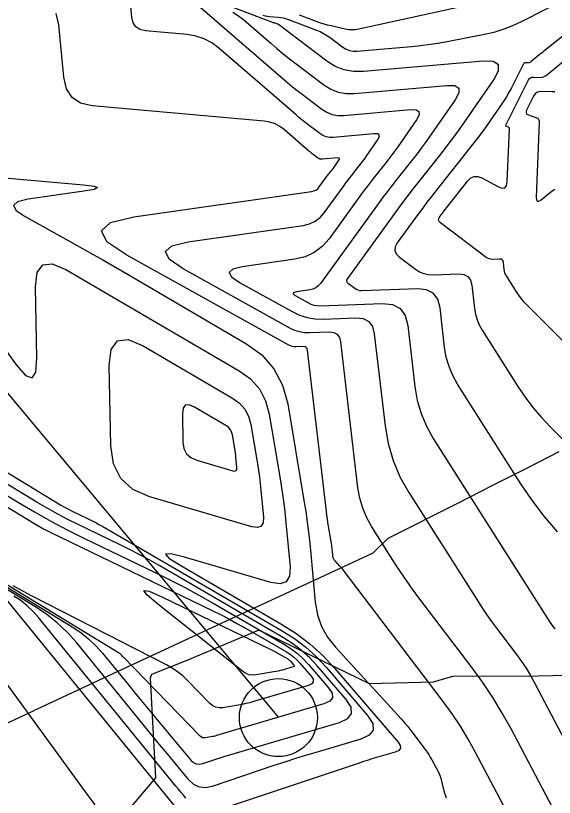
# Model space of a CAD drawing. Extents: x 1354696 to 1366163, y 660729 to 670380.
# Drawn here: x 1361400.8 to 1361435.4, y 664673.9 to 664723.9 of the extents above; entities that cross this region are included whole.
import ezdxf

# ---------------------------------------------------------------- set-up
doc = ezdxf.new("R2010")
doc.units = 0
for name, color, linetype in [('R_Contours', 7, 'Continuous'), ('R_Erosion', 7, 'Continuous'), ('R_Fin Surface', 7, 'Continuous'), ('R_Horz Alg', 7, 'Continuous'), ('R_Water', 7, 'Continuous')]:
    doc.layers.add(name, color=color, linetype=linetype)

msp = doc.modelspace()

# ---------------------------------------------------------------- linework, layer by layer
at = {"layer": 'R_Contours'}
for points in [[(1361436.817, 664670.252), (1361432.604, 664678.248), (1361432.039, 664679.267), (1361431.435, 664680.26), (1361430.789, 664681.228), (1361430.103, 664682.169), (1361426.69, 664686.656), (1361426.283, 664687.202), (1361425.889, 664687.756), (1361425.506, 664688.319), (1361425.135, 664688.89), (1361423.676, 664691.19), (1361423.347, 664691.777), (1361423.089, 664692.39), (1361422.903, 664693.028), (1361422.788, 664693.692), (1361421.695, 664703.044), (1361421.621, 664703.325), (1361421.476, 664703.522), (1361421.259, 664703.636), (1361420.971, 664703.666), (1361419.673, 664703.62), (1361419.354, 664703.63), (1361419.045, 664703.682), (1361418.746, 664703.776), (1361418.457, 664703.912), (1361411.572, 664707.726), (1361410.683, 664708.338), (1361410.44, 664708.831), (1361410.843, 664709.205), (1361411.892, 664709.459), (1361419.281, 664710.508), (1361419.681, 664710.604), (1361420.038, 664710.77), (1361420.353, 664711.008), (1361420.624, 664711.317), (1361421.898, 664713.071), (1361422.012, 664713.228), (1361422.129, 664713.383), (1361422.247, 664713.536), (1361422.367, 664713.689), (1361422.85, 664714.296), (1361422.97, 664714.449), (1361423.087, 664714.603), (1361423.201, 664714.759), (1361423.313, 664714.918), (1361424.047, 664715.971), (1361424.152, 664716.168), (1361424.147, 664716.302), (1361424.033, 664716.373), (1361423.81, 664716.38), (1361421.195, 664716.151), (1361420.962, 664716.151), (1361420.74, 664716.192), (1361420.53, 664716.275), (1361420.332, 664716.399), (1361419.565, 664716.978), (1361419.374, 664717.124), (1361419.186, 664717.274), (1361419.001, 664717.426), (1361418.818, 664717.582), (1361413.876, 664721.865), (1361413.419, 664722.204), (1361412.927, 664722.462), (1361412.401, 664722.637), (1361411.839, 664722.729), (1361409.166, 664722.968), (1361408.811, 664723.049), (1361408.547, 664723.222), (1361408.374, 664723.486), (1361408.293, 664723.841), (1361408.148, 664725.444)], [(1361435.569, 664690.872), (1361434.718, 664691.876), (1361433.923, 664692.925), (1361433.185, 664694.02), (1361429.176, 664700.336), (1361428.868, 664700.887), (1361428.626, 664701.462), (1361428.451, 664702.061), (1361428.343, 664702.684), (1361428.047, 664705.221), (1361427.902, 664705.774), (1361427.616, 664706.162), (1361427.189, 664706.386), (1361426.622, 664706.445), (1361423.035, 664706.319), (1361422.913, 664706.324), (1361422.798, 664706.35), (1361422.688, 664706.395), (1361422.585, 664706.46), (1361422.186, 664706.761), (1361422.108, 664706.839), (1361422.073, 664706.924), (1361422.082, 664707.015), (1361422.133, 664707.113), (1361425.268, 664711.432), (1361425.601, 664711.885), (1361425.939, 664712.335), (1361426.282, 664712.781), (1361426.63, 664713.223), (1361428.031, 664714.984), (1361428.378, 664715.427), (1361428.718, 664715.875), (1361429.05, 664716.329), (1361429.375, 664716.788), (1361431.503, 664719.844), (1361431.806, 664720.416), (1361431.793, 664720.804), (1361431.463, 664721.009), (1361430.816, 664721.03), (1361423.145, 664720.359), (1361422.509, 664720.358), (1361421.905, 664720.471), (1361421.334, 664720.696), (1361420.795, 664721.033), (1361417.699, 664723.369), (1361417.678, 664723.383), (1361417.657, 664723.396), (1361417.635, 664723.407), (1361417.612, 664723.416), (1361417.492, 664723.461), (1361417.482, 664723.465), (1361417.472, 664723.467), (1361417.462, 664723.469), (1361417.452, 664723.47), (1361417.41, 664723.473), (1361417.4, 664723.475), (1361417.39, 664723.476), (1361417.38, 664723.479), (1361417.37, 664723.482), (1361412.42, 664725.382)], [(1361416.697, 664723.968), (1361416.836, 664723.931), (1361416.977, 664723.905), (1361417.12, 664723.889), (1361417.699, 664723.845), (1361417.843, 664723.829), (1361417.984, 664723.803), (1361418.123, 664723.767), (1361418.26, 664723.721), (1361420.123, 664723.022), (1361420.356, 664722.925), (1361420.58, 664722.812), (1361420.795, 664722.683), (1361421.002, 664722.539), (1361421.811, 664721.928), (1361422.019, 664721.798), (1361422.24, 664721.711), (1361422.474, 664721.667), (1361422.72, 664721.668), (1361426.223, 664721.974), (1361426.826, 664722.035), (1361427.427, 664722.112), (1361428.025, 664722.205), (1361428.621, 664722.314), (1361431.001, 664722.781), (1361431.589, 664722.918), (1361432.163, 664723.095), (1361432.724, 664723.312), (1361433.27, 664723.57), (1361436.607, 664725.286)], [(1361412.182, 664724.927), (1361417.989, 664719.894), (1361418.288, 664719.639), (1361418.591, 664719.39), (1361418.898, 664719.146), (1361419.21, 664718.907), (1361420.464, 664717.961), (1361420.787, 664717.758), (1361421.13, 664717.623), (1361421.492, 664717.556), (1361421.873, 664717.556), (1361426.146, 664717.93), (1361426.51, 664717.918), (1361426.696, 664717.803), (1361426.703, 664717.584), (1361426.532, 664717.262), (1361425.334, 664715.541), (1361425.151, 664715.283), (1361424.964, 664715.027), (1361424.773, 664714.775), (1361424.577, 664714.525), (1361423.788, 664713.533), (1361423.592, 664713.284), (1361423.399, 664713.033), (1361423.209, 664712.78), (1361423.021, 664712.525), (1361420.941, 664709.659), (1361420.497, 664709.154), (1361419.984, 664708.766), (1361419.4, 664708.493), (1361418.746, 664708.337), (1361415.371, 664707.858), (1361414.765, 664707.711), (1361414.532, 664707.495), (1361414.673, 664707.211), (1361415.186, 664706.858), (1361418.565, 664704.986), (1361419.035, 664704.764), (1361419.522, 664704.611), (1361420.025, 664704.527), (1361420.545, 664704.511), (1361422.656, 664704.586), (1361423.126, 664704.536), (1361423.479, 664704.351), (1361423.715, 664704.03), (1361423.835, 664703.573), (1361424.524, 664697.679), (1361424.72, 664696.544), (1361425.039, 664695.451), (1361425.48, 664694.402), (1361426.043, 664693.397), (1361430.441, 664686.469), (1361430.732, 664686.02), (1361431.033, 664685.578), (1361431.343, 664685.143), (1361431.662, 664684.713), (1361432.958, 664683.01), (1361433.272, 664682.578), (1361433.568, 664682.135), (1361433.846, 664681.679), (1361434.104, 664681.212), (1361442.446, 664665.384)], [(1361438.82, 664724.976), (1361434.786, 664721.735), (1361434.687, 664721.655), (1361434.588, 664721.574), (1361434.49, 664721.493), (1361434.392, 664721.412), (1361433.877, 664720.981), (1361433.841, 664720.955), (1361433.801, 664720.938), (1361433.759, 664720.928), (1361433.715, 664720.926), (1361433.531, 664720.934), (1361433.488, 664720.93), (1361433.452, 664720.916), (1361433.422, 664720.891), (1361433.398, 664720.856), (1361432.626, 664719.326), (1361432.485, 664719.06), (1361432.336, 664718.799), (1361432.178, 664718.544), (1361432.011, 664718.295), (1361431.048, 664716.912), (1361430.827, 664716.601), (1361430.602, 664716.293), (1361430.372, 664715.99), (1361430.137, 664715.69), (1361427.798, 664712.751), (1361427.5, 664712.371), (1361427.205, 664711.988), (1361426.915, 664711.602), (1361426.629, 664711.213), (1361425.305, 664709.388), (1361425.171, 664709.136), (1361425.15, 664708.9), (1361425.24, 664708.682), (1361425.441, 664708.48), (1361426.47, 664707.705), (1361426.736, 664707.537), (1361427.017, 664707.421), (1361427.315, 664707.355), (1361427.629, 664707.341), (1361429.241, 664707.398), (1361429.575, 664707.363), (1361429.826, 664707.231), (1361429.994, 664707.003), (1361430.079, 664706.678), (1361430.253, 664705.186), (1361430.316, 664704.82), (1361430.419, 664704.468), (1361430.561, 664704.13), (1361430.743, 664703.806), (1361433.036, 664700.193), (1361433.503, 664699.5), (1361434.006, 664698.835), (1361434.545, 664698.2), (1361435.121, 664697.593), (1361445.51, 664687.226)], [(1361432.293, 664673.025), (1361430.329, 664676.752), (1361429.861, 664677.598), (1361429.359, 664678.423), (1361428.823, 664679.226), (1361428.253, 664680.007), (1361421.903, 664688.355), (1361421.837, 664688.439), (1361421.77, 664688.521), (1361421.701, 664688.602), (1361421.63, 664688.681), (1361421.314, 664689.024), (1361421.262, 664689.091), (1361421.222, 664689.162), (1361421.195, 664689.24), (1361421.18, 664689.323), (1361421.148, 664689.667), (1361421.139, 664689.753), (1361421.129, 664689.839), (1361421.117, 664689.924), (1361421.103, 664690.009), (1361420.896, 664691.24), (1361420.858, 664691.474), (1361420.824, 664691.708), (1361420.792, 664691.943), (1361420.763, 664692.178), (1361419.554, 664702.515), (1361419.527, 664702.62), (1361419.473, 664702.693), (1361419.392, 664702.735), (1361419.285, 664702.747), (1361418.802, 664702.73), (1361418.683, 664702.733), (1361418.568, 664702.753), (1361418.456, 664702.788), (1361418.349, 664702.838), (1361407.958, 664708.595), (1361406.693, 664709.465), (1361406.348, 664710.166), (1361406.921, 664710.698), (1361408.413, 664711.06), (1361419.816, 664712.679), (1361419.962, 664712.714), (1361420.093, 664712.775), (1361420.208, 664712.862), (1361420.308, 664712.975), (1361420.774, 664713.618), (1361420.816, 664713.675), (1361420.859, 664713.732), (1361420.902, 664713.788), (1361420.946, 664713.844), (1361421.123, 664714.066), (1361421.167, 664714.122), (1361421.21, 664714.179), (1361421.252, 664714.236), (1361421.293, 664714.294), (1361421.562, 664714.68), (1361421.6, 664714.752), (1361421.598, 664714.801), (1361421.557, 664714.827), (1361421.475, 664714.83), (1361420.517, 664714.746), (1361420.431, 664714.746), (1361420.35, 664714.761), (1361420.273, 664714.791), (1361420.201, 664714.837), (1361419.92, 664715.049), (1361419.85, 664715.103), (1361419.781, 664715.157), (1361419.713, 664715.213), (1361419.646, 664715.27), (1361418.08, 664716.627), (1361417.786, 664716.846), (1361417.469, 664717.012), (1361417.129, 664717.125), (1361416.767, 664717.185), (1361405.754, 664718.166), (1361405.008, 664718.337), (1361404.454, 664718.699), (1361404.092, 664719.253), (1361403.92, 664719.998), (1361403.618, 664723.362), (1361403.446, 664724.093)], [(1361414.772, 664724.178), (1361415.131, 664723.941), (1361415.47, 664723.671), (1361417.191, 664722.18), (1361417.591, 664721.839), (1361417.996, 664721.506), (1361418.407, 664721.179), (1361418.823, 664720.859), (1361420.596, 664719.523), (1361421.044, 664719.242), (1361421.52, 664719.054), (1361422.022, 664718.961), (1361422.552, 664718.961), (1361428.481, 664719.48), (1361428.986, 664719.464), (1361429.244, 664719.304), (1361429.255, 664719), (1361429.018, 664718.553), (1361427.355, 664716.165), (1361427.1, 664715.806), (1361426.841, 664715.451), (1361426.575, 664715.101), (1361426.304, 664714.755), (1361425.209, 664713.378), (1361424.937, 664713.033), (1361424.669, 664712.684), (1361424.405, 664712.333), (1361424.144, 664711.978), (1361420.375, 664706.785), (1361420.239, 664706.63), (1361420.08, 664706.51), (1361419.9, 664706.426), (1361419.699, 664706.378), (1361418.849, 664706.257), (1361418.687, 664706.218), (1361418.625, 664706.16), (1361418.662, 664706.084), (1361418.8, 664705.989), (1361419.571, 664705.562), (1361419.766, 664705.47), (1361419.967, 664705.407), (1361420.175, 664705.372), (1361420.39, 664705.366), (1361424.342, 664705.505), (1361424.993, 664705.437), (1361425.482, 664705.18), (1361425.809, 664704.735), (1361425.975, 664704.103), (1361426.434, 664700.181), (1361426.586, 664699.302), (1361426.832, 664698.457), (1361427.174, 664697.645), (1361427.61, 664696.867), (1361435.085, 664685.088), (1361435.183, 664684.943), (1361435.289, 664684.804), (1361435.401, 664684.671)], [(1361429.479, 664724.533), (1361422.852, 664723.081), (1361422.627, 664723.044), (1361422.403, 664723.033), (1361422.179, 664723.046), (1361421.955, 664723.084), (1361421.058, 664723.286), (1361420.835, 664723.34), (1361420.614, 664723.402), (1361420.396, 664723.471), (1361420.179, 664723.548), (1361419.029, 664723.98)], [(1361452.27, 664686.805), (1361433.62, 664705.416), (1361433.447, 664705.597), (1361433.286, 664705.788), (1361433.135, 664705.986), (1361432.995, 664706.194), (1361432.309, 664707.275), (1361432.255, 664707.372), (1361432.212, 664707.473), (1361432.182, 664707.579), (1361432.163, 664707.688), (1361432.111, 664708.135), (1361432.085, 664708.232), (1361432.035, 664708.3), (1361431.96, 664708.34), (1361431.86, 664708.35), (1361431.41, 664708.334), (1361431.3, 664708.339), (1361431.196, 664708.362), (1361431.098, 664708.403), (1361431.005, 664708.462), (1361428.07, 664710.67), (1361427.99, 664710.75), (1361427.955, 664710.836), (1361427.963, 664710.929), (1361428.016, 664711.029), (1361428.315, 664711.441), (1361428.39, 664711.544), (1361428.467, 664711.645), (1361428.544, 664711.746), (1361428.623, 664711.846), (1361429.827, 664713.359), (1361430.025, 664713.549), (1361430.243, 664713.643), (1361430.48, 664713.642), (1361430.737, 664713.546), (1361431.803, 664712.973), (1361432.037, 664712.886), (1361432.209, 664712.909), (1361432.317, 664713.045), (1361432.361, 664713.291), (1361432.504, 664716.697), (1361432.501, 664716.73), (1361432.489, 664716.758), (1361432.468, 664716.78), (1361432.438, 664716.795), (1361432.299, 664716.845), (1361432.271, 664716.86), (1361432.256, 664716.88), (1361432.253, 664716.905), (1361432.263, 664716.935), (1361433.722, 664719.825), (1361433.779, 664719.91), (1361433.85, 664719.969), (1361433.937, 664720.003), (1361434.039, 664720.011), (1361434.475, 664719.992), (1361434.581, 664719.996), (1361434.681, 664720.02), (1361434.774, 664720.062), (1361434.861, 664720.123), (1361436.086, 664721.147)], [(1361435.403, 664719.065), (1361435.236, 664719.058), (1361434.546, 664719.088), (1361434.386, 664719.075), (1361434.249, 664719.022), (1361434.136, 664718.929), (1361434.046, 664718.795), (1361433.595, 664717.901), (1361433.561, 664717.799), (1361433.569, 664717.713), (1361433.622, 664717.645), (1361433.717, 664717.594), (1361434.187, 664717.426), (1361434.29, 664717.373), (1361434.361, 664717.3), (1361434.402, 664717.206), (1361434.412, 664717.092), (1361434.211, 664712.318), (1361434.225, 664712.139), (1361434.284, 664712.052), (1361434.389, 664712.057), (1361434.54, 664712.155), (1361435.235, 664712.73), (1361435.405, 664712.834)], [(1361400.134, 664713.561), (1361405.193, 664713.111), (1361405.864, 664713.025), (1361406.09, 664712.928), (1361405.87, 664712.819), (1361405.204, 664712.699), (1361401.649, 664712.194), (1361400.969, 664712.029), (1361400.708, 664711.787), (1361400.865, 664711.468), (1361401.441, 664711.071), (1361404.794, 664709.214), (1361405.613, 664708.758), (1361406.429, 664708.296), (1361407.243, 664707.83), (1361408.054, 664707.36), (1361415.602, 664702.953), (1361416.614, 664702.217), (1361417.398, 664701.325), (1361417.955, 664700.275), (1361418.285, 664699.069), (1361419.305, 664693.003), (1361419.436, 664692.179), (1361419.552, 664691.354), (1361419.653, 664690.526), (1361419.739, 664689.696), (1361420.052, 664686.374), (1361420.191, 664685.571), (1361420.452, 664684.821), (1361420.834, 664684.127), (1361421.339, 664683.486), (1361425.35, 664679.131), (1361425.564, 664678.893), (1361425.773, 664678.65), (1361425.975, 664678.402), (1361426.172, 664678.149), (1361427.098, 664676.932), (1361427.214, 664676.773), (1361427.323, 664676.61), (1361427.424, 664676.443), (1361427.519, 664676.272), (1361427.918, 664675.516), (1361427.989, 664675.371), (1361428.05, 664675.222), (1361428.102, 664675.07), (1361428.144, 664674.914), (1361428.293, 664674.283), (1361428.336, 664674.127), (1361428.388, 664673.975), (1361428.45, 664673.827)], [(1361396.524, 664707.587), (1361400.898, 664701.564), (1361401.482, 664700.899), (1361401.894, 664700.75), (1361402.133, 664701.117), (1361402.199, 664701.999), (1361402.12, 664706.563), (1361402.226, 664707.49), (1361402.583, 664707.987), (1361403.192, 664708.055), (1361404.052, 664707.694), (1361415.175, 664701.2), (1361415.901, 664700.672), (1361416.465, 664700.031), (1361416.865, 664699.278), (1361417.101, 664698.412), (1361417.797, 664694.275), (1361417.908, 664693.575), (1361418.007, 664692.873), (1361418.093, 664692.169), (1361418.166, 664691.463), (1361418.432, 664688.638), (1361418.405, 664688.045), (1361418.191, 664687.678), (1361417.791, 664687.538), (1361417.203, 664687.624), (1361411.658, 664689.245), (1361410.78, 664689.464), (1361410.45, 664689.449), (1361410.666, 664689.199), (1361411.43, 664688.714), (1361417.849, 664684.989), (1361418.804, 664684.382), (1361419.697, 664683.701), (1361420.531, 664682.947), (1361421.304, 664682.121), (1361425.354, 664677.413), (1361425.494, 664677.196), (1361425.509, 664677.016), (1361425.398, 664676.873), (1361425.163, 664676.767), (1361423.973, 664676.415), (1361423.675, 664676.326), (1361423.379, 664676.234), (1361423.083, 664676.14), (1361422.789, 664676.042), (1361413.185, 664672.83)], [(1361398.518, 664688.403), (1361404.474, 664684.788), (1361405.014, 664684.428), (1361405.517, 664684.027), (1361405.984, 664683.584), (1361406.415, 664683.099), (1361408.065, 664681.076), (1361408.479, 664680.571), (1361408.893, 664680.067), (1361409.31, 664679.564), (1361409.727, 664679.062), (1361412.08, 664676.243), (1361412.241, 664676.093), (1361412.421, 664676.007), (1361412.618, 664675.986), (1361412.834, 664676.029), (1361413.734, 664676.33), (1361413.959, 664676.405), (1361414.185, 664676.477), (1361414.412, 664676.547), (1361414.639, 664676.615), (1361421.592, 664678.669), (1361422.129, 664678.912), (1361422.381, 664679.239), (1361422.347, 664679.651), (1361422.027, 664680.147), (1361420.176, 664682.299), (1361419.694, 664682.814), (1361419.174, 664683.284), (1361418.617, 664683.708), (1361418.022, 664684.087), (1361410.085, 664688.693), (1361409.447, 664689.055), (1361408.801, 664689.405), (1361408.15, 664689.743), (1361407.491, 664690.069), (1361404.845, 664691.345), (1361404.187, 664691.672), (1361403.538, 664692.014), (1361402.897, 664692.372), (1361402.265, 664692.746), (1361390.315, 664700.001)], [(1361395.907, 664695.867), (1361401.025, 664692.76), (1361402.054, 664692.153), (1361403.096, 664691.57), (1361404.152, 664691.013), (1361405.222, 664690.481), (1361409.787, 664688.279), (1361410.73, 664687.813), (1361411.664, 664687.329), (1361412.589, 664686.828), (1361413.504, 664686.308), (1361418.109, 664683.636), (1361418.524, 664683.371), (1361418.913, 664683.075), (1361419.276, 664682.747), (1361419.612, 664682.388), (1361420.904, 664680.886), (1361421.127, 664680.54), (1361421.151, 664680.253), (1361420.975, 664680.024), (1361420.6, 664679.854), (1361413.721, 664677.823), (1361413.632, 664677.798), (1361413.542, 664677.776), (1361413.451, 664677.756), (1361413.36, 664677.74), (1361412.993, 664677.679), (1361412.905, 664677.674), (1361412.824, 664677.689), (1361412.749, 664677.725), (1361412.68, 664677.781), (1361407.75, 664682.842), (1361407.737, 664682.857), (1361407.723, 664682.872), (1361407.709, 664682.887), (1361407.696, 664682.902), (1361407.632, 664682.98), (1361407.612, 664683.003), (1361407.58, 664683.043), (1361407.573, 664683.051), (1361407.566, 664683.058), (1361407.558, 664683.064), (1361407.549, 664683.07), (1361397.383, 664689.242)], [(1361398.565, 664695.731), (1361403.506, 664692.731), (1361403.741, 664692.592), (1361403.98, 664692.459), (1361404.222, 664692.331), (1361404.467, 664692.209), (1361405.453, 664691.734), (1361405.698, 664691.612), (1361405.941, 664691.487), (1361406.182, 664691.356), (1361406.42, 664691.221), (1361417.936, 664684.538), (1361418.71, 664684.045), (1361419.436, 664683.492), (1361420.112, 664682.881), (1361420.74, 664682.21), (1361423.408, 664679.108), (1361423.735, 664678.601), (1361423.77, 664678.179), (1361423.512, 664677.844), (1361422.962, 664677.595), (1361420.174, 664676.772), (1361419.479, 664676.563), (1361418.785, 664676.348), (1361418.093, 664676.126), (1361417.402, 664675.899), (1361413.431, 664674.57), (1361413.008, 664674.486), (1361412.62, 664674.528), (1361412.268, 664674.695), (1361411.952, 664674.99), (1361410.759, 664676.419), (1361410.461, 664676.777), (1361410.164, 664677.135), (1361409.869, 664677.495), (1361409.574, 664677.855), (1361404.755, 664683.762), (1361404.159, 664684.433), (1361403.512, 664685.046), (1361402.816, 664685.601), (1361402.069, 664686.099), (1361398.98, 664687.974)], [(1361399.631, 664692.868), (1361401.621, 664691.66), (1361402.122, 664691.364), (1361402.63, 664691.08), (1361403.144, 664690.809), (1361403.665, 664690.55), (1361413.476, 664685.818), (1361414.011, 664685.553), (1361414.541, 664685.279), (1361415.065, 664684.994), (1361415.584, 664684.7), (1361418.196, 664683.184), (1361418.431, 664683.034), (1361418.652, 664682.866), (1361418.857, 664682.681), (1361419.048, 664682.477), (1361419.78, 664681.625), (1361419.907, 664681.429), (1361419.921, 664681.266), (1361419.821, 664681.136), (1361419.608, 664681.04), (1361416.084, 664679.999), (1361415.845, 664679.932), (1361415.603, 664679.873), (1361415.36, 664679.821), (1361415.114, 664679.776), (1361414.131, 664679.612), (1361413.894, 664679.599), (1361413.675, 664679.64), (1361413.474, 664679.737), (1361413.291, 664679.888), (1361411.858, 664681.359), (1361411.551, 664681.65), (1361411.223, 664681.913), (1361410.875, 664682.149), (1361410.507, 664682.357), (1361401.942, 664686.743), (1361401.311, 664687.074), (1361400.686, 664687.415)], [(1361412.664, 664671.324), (1361399.869, 664687.006)], [(1361411.754, 664673.82), (1361411.594, 664674.012), (1361411.435, 664674.204), (1361411.277, 664674.396), (1361411.119, 664674.589), (1361402.312, 664685.384), (1361401.959, 664685.781), (1361401.576, 664686.144), (1361401.164, 664686.473), (1361400.722, 664686.767)], [(1361397.327, 664685.144), (1361405.472, 664673.978), (1361405.913, 664673.393)]]:
    msp.add_lwpolyline(points, dxfattribs=at)
for points in [[(1361416.709, 664691.462), (1361416.579, 664691.239), (1361416.336, 664691.154), (1361415.979, 664691.206), (1361409.434, 664693.12), (1361408.357, 664693.594), (1361407.581, 664694.299), (1361407.106, 664695.233), (1361406.933, 664696.398), (1361406.844, 664701.525), (1361406.963, 664702.566), (1361407.364, 664703.124), (1361408.048, 664703.201), (1361409.013, 664702.796), (1361414.748, 664699.447), (1361415.189, 664699.127), (1361415.531, 664698.738), (1361415.774, 664698.28), (1361415.918, 664697.754), (1361416.34, 664695.244), (1361416.408, 664694.818), (1361416.467, 664694.392), (1361416.519, 664693.965), (1361416.564, 664693.537), (1361416.725, 664691.822)], [(1361414.881, 664694.77), (1361414.967, 664694.8), (1361415.013, 664694.879), (1361415.019, 664695.006), (1361414.962, 664695.61), (1361414.946, 664695.761), (1361414.928, 664695.912), (1361414.907, 664696.062), (1361414.883, 664696.212), (1361414.734, 664697.097), (1361414.683, 664697.283), (1361414.598, 664697.444), (1361414.477, 664697.581), (1361414.322, 664697.694), (1361412.299, 664698.875), (1361411.959, 664699.018), (1361411.718, 664698.991), (1361411.577, 664698.794), (1361411.535, 664698.427), (1361411.566, 664696.619), (1361411.627, 664696.209), (1361411.794, 664695.879), (1361412.068, 664695.631), (1361412.448, 664695.463), (1361414.756, 664694.789)], [(1361418.338, 664682.698), (1361418.39, 664682.658), (1361418.439, 664682.614), (1361418.484, 664682.566), (1361418.657, 664682.364), (1361418.687, 664682.318), (1361418.69, 664682.279), (1361418.667, 664682.248), (1361418.616, 664682.226), (1361417.938, 664682.025), (1361417.803, 664681.988), (1361417.668, 664681.954), (1361417.531, 664681.925), (1361417.393, 664681.9), (1361416.256, 664681.711), (1361416.026, 664681.695), (1361415.809, 664681.726), (1361415.603, 664681.804), (1361415.41, 664681.928), (1361409.96, 664686.234), (1361409.25, 664686.838), (1361409.061, 664687.116), (1361409.394, 664687.067), (1361410.247, 664686.693), (1361417.165, 664683.356), (1361417.292, 664683.294), (1361417.417, 664683.229), (1361417.541, 664683.161), (1361417.664, 664683.092), (1361418.282, 664682.733)]]:
    msp.add_lwpolyline(points, close=True, dxfattribs=at)
at = {"layer": 'R_Erosion'}
msp.add_lwpolyline([(1361437.137, 664681.697), (1361434.331, 664681.639), (1361428.836, 664681.6), (1361427.608, 664681.254), (1361423.534, 664681.146), (1361416.425, 664684.586), (1361411.816, 664682.64), (1361409.556, 664681.737), (1361409.469, 664681.5), (1361409.796, 664675.116), (1361406.236, 664670.912)], dxfattribs=at)
at = {"layer": 'R_Fin Surface'}
for points in [[(1361415.836, 664685.854), (1361420.371, 664687.96), (1361423.763, 664689.535), (1361424.722, 664690.462), (1361429.185, 664692.723), (1361431.478, 664693.886), (1361433.647, 664694.984), (1361435.685, 664696.017)], [(1361359.605, 664664.487), (1361361.87, 664665.141), (1361364.506, 664665.805), (1361369.444, 664667.042), (1361370.689, 664667.353), (1361374.386, 664668.271), (1361379.332, 664669.492), (1361381.626, 664670.487), (1361383.922, 664671.479), (1361386.062, 664672.403), (1361388.643, 664673.184), (1361393.168, 664675.31), (1361397.697, 664677.428), (1361402.024, 664679.442), (1361402.033, 664679.446), (1361402.231, 664679.538), (1361406.766, 664681.643), (1361408.935, 664682.65), (1361415.836, 664685.854)]]:
    msp.add_lwpolyline(points, dxfattribs=at)
at = {"layer": 'R_Horz Alg'}
msp.add_line((1361321.628, 664793.841), (1361417.685, 664678.976), dxfattribs=at)
msp.add_circle((1361417.685, 664678.976), 2.5, dxfattribs=at)
at = {"layer": 'R_Water'}
msp.add_line((1361321.628, 664793.841), (1361417.685, 664678.976), dxfattribs=at)

doc.saveas('drawing.dxf')
